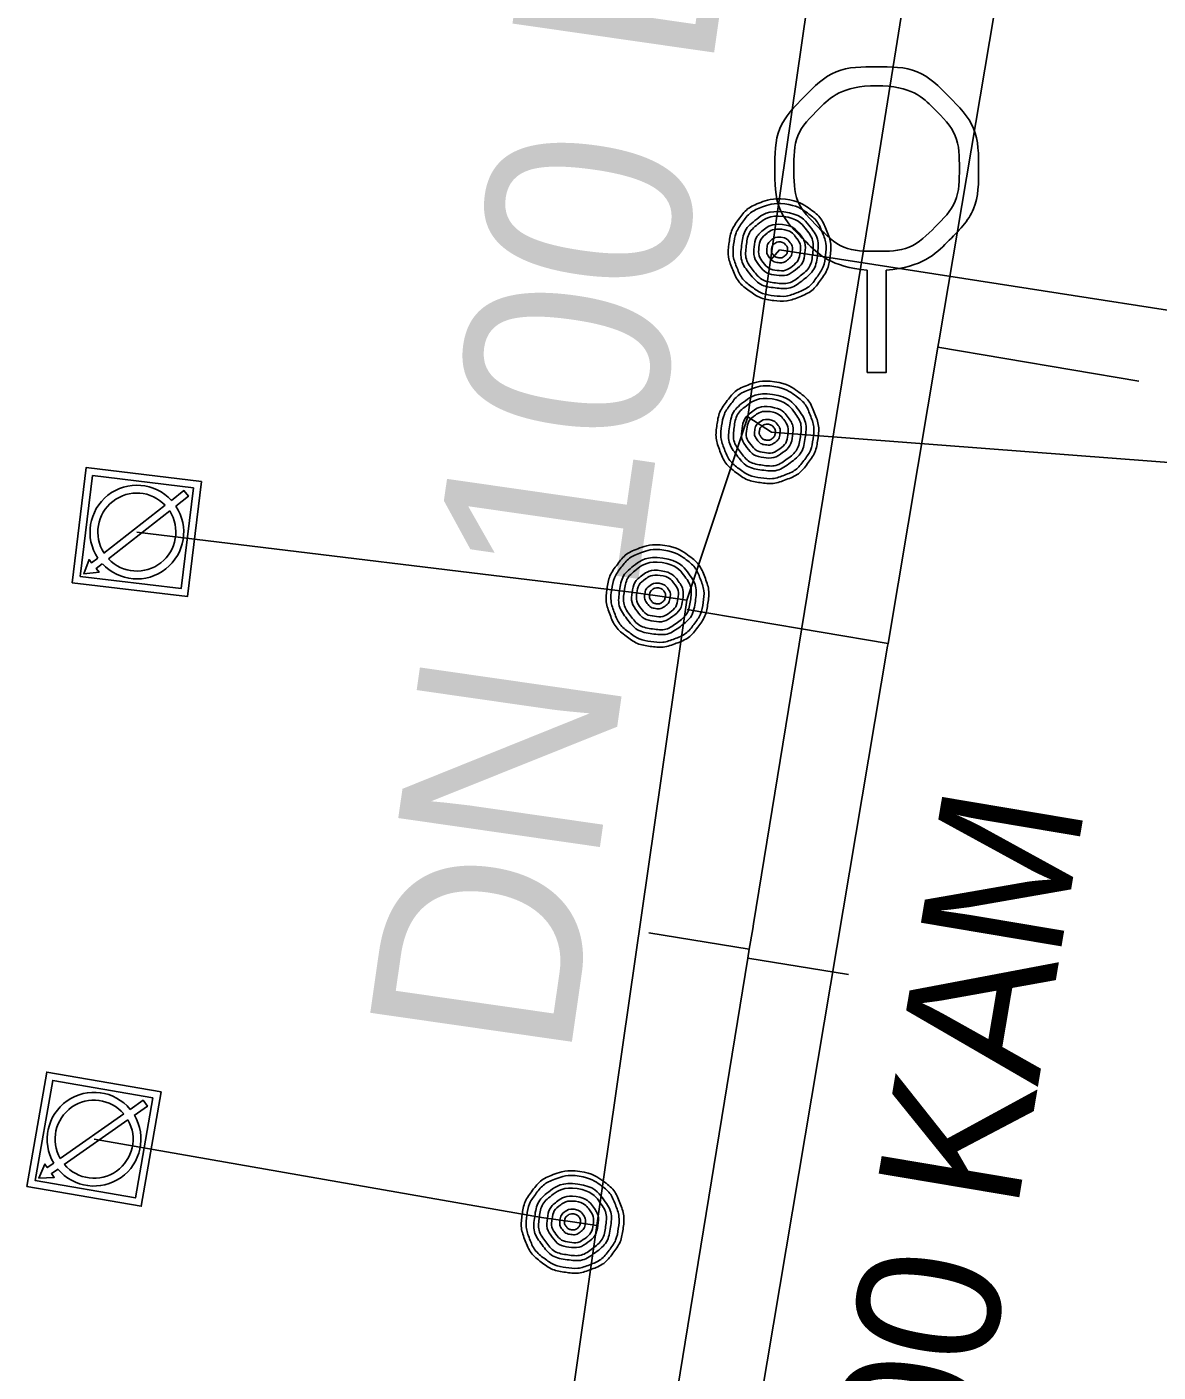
# Model space of a CAD drawing. Extents: x -595129 to -593591, y -1168385 to -1166898.
# Drawn here: x -594650.94 to -594639.83, y -1167252.51 to -1167239.3 of the extents above; entities that cross this region are included whole.
import ezdxf

# ---------------------------------------------------------------- set-up
doc = ezdxf.new("R2010")
doc.units = 0
for name, color, linetype in [('DA Kanalizační stoka popis', 7, 'Continuous'), ('DA V Řad popis', 7, 'Continuous'), ('Default', 7, 'Continuous'), ('Kanalizační přípojka', 7, 'Continuous'), ('Kanalizační stoka', 7, 'Continuous'), ('Kanalizační šachta', 7, 'Continuous'), ('V Odběrné místo', 7, 'Continuous'), ('V Přípojka', 7, 'Continuous'), ('V Řad', 7, 'Continuous')]:
    doc.layers.add(name, color=color, linetype=linetype)

msp = doc.modelspace()

# ---------------------------------------------------------------- linework, layer by layer
at = {"layer": 'Default'}
for points in [[(-594642.69, -1167241.688), (-594643.043, -1167241.659), (-594643.303, -1167241.399), (-594643.596, -1167241.108), (-594643.596, -1167240.694), (-594643.596, -1167240.278), (-594643.306, -1167239.985), (-594643.016, -1167239.692), (-594642.598, -1167239.692), (-594642.178, -1167239.692), (-594641.887, -1167239.985), (-594641.596, -1167240.278), (-594641.596, -1167240.694), (-594641.596, -1167241.108), (-594641.889, -1167241.399), (-594642.147, -1167241.659), (-594642.502, -1167241.688)], [(-594642.598, -1167239.878), (-594642.936, -1167239.878), (-594643.173, -1167240.115), (-594643.41, -1167240.352), (-594643.41, -1167240.69), (-594643.41, -1167241.028), (-594643.173, -1167241.265), (-594642.936, -1167241.503), (-594642.598, -1167241.503), (-594642.26, -1167241.503), (-594642.023, -1167241.265), (-594641.785, -1167241.028), (-594641.785, -1167240.69), (-594641.785, -1167240.352), (-594642.022, -1167240.115), (-594642.258, -1167239.878), (-594642.598, -1167239.878)], [(-594643.493, -1167240.992), (-594643.368, -1167241.007), (-594643.256, -1167241.085), (-594643.145, -1167241.162), (-594643.091, -1167241.29), (-594643.038, -1167241.417), (-594643.053, -1167241.548), (-594643.068, -1167241.677), (-594643.147, -1167241.787), (-594643.226, -1167241.898), (-594643.352, -1167241.95), (-594643.478, -1167242.002), (-594643.608, -1167241.987), (-594643.737, -1167241.972), (-594643.847, -1167241.892), (-594643.958, -1167241.813), (-594644.01, -1167241.687), (-594644.062, -1167241.562), (-594644.047, -1167241.432), (-594644.032, -1167241.302), (-594643.952, -1167241.19), (-594643.871, -1167241.078), (-594643.745, -1167241.028), (-594643.619, -1167240.978), (-594643.493, -1167240.992)], [(-594643.498, -1167241.039), (-594643.612, -1167241.026), (-594643.726, -1167241.071), (-594643.841, -1167241.117), (-594643.914, -1167241.218), (-594643.987, -1167241.32), (-594644.001, -1167241.438), (-594644.014, -1167241.555), (-594643.967, -1167241.669), (-594643.92, -1167241.783), (-594643.82, -1167241.855), (-594643.719, -1167241.927), (-594643.603, -1167241.94), (-594643.485, -1167241.954), (-594643.371, -1167241.907), (-594643.256, -1167241.86), (-594643.185, -1167241.759), (-594643.113, -1167241.659), (-594643.099, -1167241.542), (-594643.086, -1167241.424), (-594643.134, -1167241.309), (-594643.183, -1167241.193), (-594643.284, -1167241.123), (-594643.385, -1167241.052), (-594643.498, -1167241.039)], [(-594643.508, -1167241.117), (-594643.351, -1167241.135), (-594643.255, -1167241.256), (-594643.159, -1167241.378), (-594643.177, -1167241.533), (-594643.195, -1167241.688), (-594643.317, -1167241.784), (-594643.439, -1167241.88), (-594643.594, -1167241.862), (-594643.747, -1167241.845), (-594643.844, -1167241.723), (-594643.941, -1167241.601), (-594643.923, -1167241.447), (-594643.905, -1167241.292), (-594643.784, -1167241.195), (-594643.663, -1167241.099), (-594643.508, -1167241.117)], [(-594643.513, -1167241.162), (-594643.649, -1167241.146), (-594643.755, -1167241.231), (-594643.861, -1167241.315), (-594643.877, -1167241.451), (-594643.893, -1167241.586), (-594643.809, -1167241.693), (-594643.724, -1167241.799), (-594643.589, -1167241.815), (-594643.453, -1167241.83), (-594643.347, -1167241.746), (-594643.24, -1167241.662), (-594643.225, -1167241.526), (-594643.209, -1167241.391), (-594643.293, -1167241.284), (-594643.377, -1167241.178), (-594643.513, -1167241.162)], [(-594643.522, -1167241.241), (-594643.417, -1167241.253), (-594643.353, -1167241.334), (-594643.289, -1167241.415), (-594643.301, -1167241.519), (-594643.313, -1167241.622), (-594643.395, -1167241.686), (-594643.476, -1167241.75), (-594643.579, -1167241.738), (-594643.682, -1167241.726), (-594643.746, -1167241.645), (-594643.81, -1167241.564), (-594643.799, -1167241.461), (-594643.787, -1167241.358), (-594643.706, -1167241.293), (-594643.626, -1167241.229), (-594643.522, -1167241.241)], [(-594643.527, -1167241.287), (-594643.611, -1167241.277), (-594643.677, -1167241.329), (-594643.743, -1167241.382), (-594643.752, -1167241.466), (-594643.762, -1167241.55), (-594643.71, -1167241.615), (-594643.658, -1167241.681), (-594643.574, -1167241.691), (-594643.49, -1167241.701), (-594643.424, -1167241.648), (-594643.358, -1167241.596), (-594643.348, -1167241.512), (-594643.339, -1167241.428), (-594643.391, -1167241.363), (-594643.443, -1167241.297), (-594643.527, -1167241.287)], [(-594643.536, -1167241.365), (-594643.484, -1167241.371), (-594643.452, -1167241.412), (-594643.42, -1167241.452), (-594643.426, -1167241.504), (-594643.432, -1167241.555), (-594643.472, -1167241.588), (-594643.513, -1167241.62), (-594643.565, -1167241.614), (-594643.616, -1167241.608), (-594643.648, -1167241.567), (-594643.68, -1167241.527), (-594643.674, -1167241.475), (-594643.668, -1167241.424), (-594643.628, -1167241.391), (-594643.588, -1167241.359), (-594643.536, -1167241.365)], [(-594643.541, -1167241.412), (-594643.573, -1167241.408), (-594643.599, -1167241.428), (-594643.624, -1167241.447), (-594643.628, -1167241.48), (-594643.632, -1167241.513), (-594643.612, -1167241.538), (-594643.591, -1167241.563), (-594643.559, -1167241.567), (-594643.526, -1167241.571), (-594643.501, -1167241.551), (-594643.476, -1167241.53), (-594643.473, -1167241.498), (-594643.469, -1167241.465), (-594643.489, -1167241.441), (-594643.508, -1167241.416), (-594643.541, -1167241.412)], [(-594643.599, -1167242.784), (-594643.475, -1167242.802), (-594643.365, -1167242.883), (-594643.256, -1167242.964), (-594643.206, -1167243.092), (-594643.156, -1167243.221), (-594643.175, -1167243.351), (-594643.193, -1167243.48), (-594643.275, -1167243.588), (-594643.357, -1167243.697), (-594643.485, -1167243.745), (-594643.612, -1167243.793), (-594643.741, -1167243.775), (-594643.87, -1167243.757), (-594643.978, -1167243.674), (-594644.087, -1167243.592), (-594644.135, -1167243.465), (-594644.184, -1167243.338), (-594644.165, -1167243.209), (-594644.147, -1167243.079), (-594644.063, -1167242.97), (-594643.98, -1167242.86), (-594643.852, -1167242.813), (-594643.725, -1167242.766), (-594643.599, -1167242.784)], [(-594643.606, -1167242.83), (-594643.719, -1167242.814), (-594643.835, -1167242.857), (-594643.951, -1167242.899), (-594644.026, -1167242.999), (-594644.102, -1167243.098), (-594644.119, -1167243.216), (-594644.136, -1167243.332), (-594644.092, -1167243.447), (-594644.048, -1167243.563), (-594643.949, -1167243.637), (-594643.851, -1167243.712), (-594643.735, -1167243.728), (-594643.618, -1167243.745), (-594643.502, -1167243.701), (-594643.386, -1167243.657), (-594643.312, -1167243.559), (-594643.238, -1167243.461), (-594643.221, -1167243.344), (-594643.204, -1167243.227), (-594643.25, -1167243.11), (-594643.295, -1167242.993), (-594643.394, -1167242.92), (-594643.493, -1167242.847), (-594643.606, -1167242.83)], [(-594643.618, -1167242.908), (-594643.461, -1167242.93), (-594643.369, -1167243.055), (-594643.276, -1167243.179), (-594643.298, -1167243.333), (-594643.32, -1167243.487), (-594643.445, -1167243.58), (-594643.569, -1167243.673), (-594643.724, -1167243.651), (-594643.877, -1167243.629), (-594643.97, -1167243.505), (-594644.064, -1167243.381), (-594644.042, -1167243.227), (-594644.019, -1167243.072), (-594643.896, -1167242.979), (-594643.773, -1167242.886), (-594643.618, -1167242.908)], [(-594643.624, -1167242.953), (-594643.76, -1167242.934), (-594643.868, -1167243.015), (-594643.977, -1167243.097), (-594643.996, -1167243.232), (-594644.015, -1167243.367), (-594643.934, -1167243.476), (-594643.853, -1167243.584), (-594643.717, -1167243.604), (-594643.582, -1167243.623), (-594643.474, -1167243.541), (-594643.365, -1167243.46), (-594643.346, -1167243.325), (-594643.326, -1167243.19), (-594643.407, -1167243.081), (-594643.488, -1167242.973), (-594643.624, -1167242.953)], [(-594643.635, -1167243.032), (-594643.531, -1167243.047), (-594643.469, -1167243.13), (-594643.408, -1167243.212), (-594643.422, -1167243.315), (-594643.437, -1167243.418), (-594643.52, -1167243.48), (-594643.603, -1167243.542), (-594643.706, -1167243.527), (-594643.808, -1167243.513), (-594643.87, -1167243.43), (-594643.932, -1167243.347), (-594643.918, -1167243.245), (-594643.903, -1167243.141), (-594643.821, -1167243.079), (-594643.738, -1167243.017), (-594643.635, -1167243.032)], [(-594643.642, -1167243.078), (-594643.725, -1167243.066), (-594643.792, -1167243.116), (-594643.86, -1167243.166), (-594643.872, -1167243.25), (-594643.884, -1167243.334), (-594643.833, -1167243.401), (-594643.783, -1167243.468), (-594643.699, -1167243.48), (-594643.616, -1167243.492), (-594643.548, -1167243.442), (-594643.481, -1167243.391), (-594643.469, -1167243.308), (-594643.457, -1167243.224), (-594643.507, -1167243.157), (-594643.558, -1167243.09), (-594643.642, -1167243.078)], [(-594643.653, -1167243.156), (-594643.6, -1167243.163), (-594643.57, -1167243.205), (-594643.539, -1167243.246), (-594643.546, -1167243.297), (-594643.553, -1167243.349), (-594643.595, -1167243.38), (-594643.636, -1167243.411), (-594643.688, -1167243.403), (-594643.739, -1167243.396), (-594643.77, -1167243.355), (-594643.801, -1167243.313), (-594643.794, -1167243.262), (-594643.786, -1167243.21), (-594643.745, -1167243.179), (-594643.704, -1167243.148), (-594643.653, -1167243.156)], [(-594643.659, -1167243.202), (-594643.691, -1167243.197), (-594643.717, -1167243.216), (-594643.743, -1167243.235), (-594643.748, -1167243.268), (-594643.752, -1167243.3), (-594643.733, -1167243.326), (-594643.713, -1167243.352), (-594643.681, -1167243.357), (-594643.649, -1167243.362), (-594643.623, -1167243.342), (-594643.598, -1167243.322), (-594643.593, -1167243.291), (-594643.588, -1167243.258), (-594643.607, -1167243.232), (-594643.626, -1167243.207), (-594643.659, -1167243.202)], [(-594644.678, -1167244.391), (-594644.554, -1167244.409), (-594644.444, -1167244.49), (-594644.335, -1167244.571), (-594644.285, -1167244.699), (-594644.235, -1167244.828), (-594644.254, -1167244.958), (-594644.272, -1167245.087), (-594644.354, -1167245.195), (-594644.436, -1167245.304), (-594644.564, -1167245.352), (-594644.691, -1167245.4), (-594644.82, -1167245.382), (-594644.949, -1167245.364), (-594645.057, -1167245.281), (-594645.166, -1167245.199), (-594645.214, -1167245.072), (-594645.263, -1167244.945), (-594645.244, -1167244.816), (-594645.226, -1167244.686), (-594645.142, -1167244.577), (-594645.059, -1167244.467), (-594644.931, -1167244.42), (-594644.804, -1167244.373), (-594644.678, -1167244.391)], [(-594644.685, -1167244.437), (-594644.798, -1167244.421), (-594644.914, -1167244.464), (-594645.03, -1167244.506), (-594645.105, -1167244.606), (-594645.181, -1167244.705), (-594645.198, -1167244.823), (-594645.215, -1167244.939), (-594645.171, -1167245.054), (-594645.127, -1167245.17), (-594645.028, -1167245.244), (-594644.93, -1167245.319), (-594644.814, -1167245.335), (-594644.697, -1167245.352), (-594644.581, -1167245.308), (-594644.465, -1167245.264), (-594644.391, -1167245.166), (-594644.317, -1167245.068), (-594644.3, -1167244.951), (-594644.283, -1167244.834), (-594644.329, -1167244.717), (-594644.374, -1167244.6), (-594644.473, -1167244.527), (-594644.572, -1167244.454), (-594644.685, -1167244.437)], [(-594644.697, -1167244.515), (-594644.54, -1167244.537), (-594644.448, -1167244.662), (-594644.355, -1167244.786), (-594644.377, -1167244.94), (-594644.399, -1167245.094), (-594644.524, -1167245.187), (-594644.648, -1167245.28), (-594644.803, -1167245.258), (-594644.956, -1167245.236), (-594645.049, -1167245.112), (-594645.143, -1167244.988), (-594645.121, -1167244.834), (-594645.098, -1167244.679), (-594644.975, -1167244.586), (-594644.852, -1167244.493), (-594644.697, -1167244.515)], [(-594644.703, -1167244.56), (-594644.839, -1167244.541), (-594644.947, -1167244.622), (-594645.056, -1167244.704), (-594645.075, -1167244.839), (-594645.094, -1167244.974), (-594645.013, -1167245.083), (-594644.932, -1167245.191), (-594644.796, -1167245.211), (-594644.661, -1167245.23), (-594644.553, -1167245.148), (-594644.444, -1167245.067), (-594644.425, -1167244.932), (-594644.405, -1167244.797), (-594644.486, -1167244.688), (-594644.567, -1167244.58), (-594644.703, -1167244.56)], [(-594644.714, -1167244.639), (-594644.61, -1167244.654), (-594644.548, -1167244.737), (-594644.487, -1167244.819), (-594644.501, -1167244.922), (-594644.516, -1167245.025), (-594644.599, -1167245.087), (-594644.682, -1167245.149), (-594644.785, -1167245.134), (-594644.887, -1167245.12), (-594644.949, -1167245.037), (-594645.011, -1167244.954), (-594644.997, -1167244.852), (-594644.982, -1167244.748), (-594644.9, -1167244.686), (-594644.817, -1167244.624), (-594644.714, -1167244.639)], [(-594644.721, -1167244.685), (-594644.804, -1167244.673), (-594644.871, -1167244.723), (-594644.939, -1167244.773), (-594644.951, -1167244.857), (-594644.963, -1167244.941), (-594644.912, -1167245.008), (-594644.862, -1167245.075), (-594644.778, -1167245.087), (-594644.695, -1167245.099), (-594644.627, -1167245.049), (-594644.56, -1167244.998), (-594644.548, -1167244.915), (-594644.536, -1167244.831), (-594644.586, -1167244.764), (-594644.637, -1167244.697), (-594644.721, -1167244.685)], [(-594644.732, -1167244.763), (-594644.679, -1167244.77), (-594644.649, -1167244.812), (-594644.618, -1167244.853), (-594644.625, -1167244.904), (-594644.632, -1167244.956), (-594644.674, -1167244.987), (-594644.715, -1167245.018), (-594644.767, -1167245.01), (-594644.818, -1167245.003), (-594644.849, -1167244.962), (-594644.88, -1167244.92), (-594644.873, -1167244.869), (-594644.865, -1167244.817), (-594644.824, -1167244.786), (-594644.783, -1167244.755), (-594644.732, -1167244.763)], [(-594644.738, -1167244.809), (-594644.77, -1167244.804), (-594644.796, -1167244.823), (-594644.822, -1167244.842), (-594644.827, -1167244.875), (-594644.831, -1167244.907), (-594644.812, -1167244.933), (-594644.792, -1167244.959), (-594644.76, -1167244.964), (-594644.728, -1167244.969), (-594644.702, -1167244.949), (-594644.677, -1167244.929), (-594644.672, -1167244.898), (-594644.667, -1167244.865), (-594644.686, -1167244.839), (-594644.705, -1167244.814), (-594644.738, -1167244.809)], [(-594645.511, -1167250.536), (-594645.387, -1167250.554), (-594645.277, -1167250.635), (-594645.168, -1167250.716), (-594645.118, -1167250.844), (-594645.068, -1167250.973), (-594645.087, -1167251.103), (-594645.105, -1167251.232), (-594645.187, -1167251.34), (-594645.269, -1167251.449), (-594645.397, -1167251.497), (-594645.524, -1167251.545), (-594645.653, -1167251.527), (-594645.782, -1167251.509), (-594645.89, -1167251.426), (-594645.999, -1167251.344), (-594646.047, -1167251.217), (-594646.096, -1167251.09), (-594646.077, -1167250.961), (-594646.059, -1167250.831), (-594645.975, -1167250.722), (-594645.892, -1167250.612), (-594645.764, -1167250.565), (-594645.637, -1167250.518), (-594645.511, -1167250.536)], [(-594645.518, -1167250.582), (-594645.631, -1167250.566), (-594645.747, -1167250.609), (-594645.863, -1167250.651), (-594645.938, -1167250.751), (-594646.014, -1167250.85), (-594646.031, -1167250.968), (-594646.048, -1167251.084), (-594646.004, -1167251.199), (-594645.96, -1167251.315), (-594645.861, -1167251.389), (-594645.763, -1167251.464), (-594645.647, -1167251.48), (-594645.53, -1167251.497), (-594645.414, -1167251.453), (-594645.298, -1167251.409), (-594645.224, -1167251.311), (-594645.15, -1167251.213), (-594645.133, -1167251.096), (-594645.116, -1167250.979), (-594645.162, -1167250.862), (-594645.207, -1167250.745), (-594645.306, -1167250.672), (-594645.405, -1167250.599), (-594645.518, -1167250.582)], [(-594645.53, -1167250.66), (-594645.373, -1167250.682), (-594645.281, -1167250.807), (-594645.188, -1167250.931), (-594645.21, -1167251.085), (-594645.232, -1167251.239), (-594645.357, -1167251.332), (-594645.481, -1167251.425), (-594645.636, -1167251.403), (-594645.789, -1167251.381), (-594645.882, -1167251.257), (-594645.976, -1167251.133), (-594645.954, -1167250.979), (-594645.931, -1167250.824), (-594645.808, -1167250.731), (-594645.685, -1167250.638), (-594645.53, -1167250.66)], [(-594645.536, -1167250.705), (-594645.672, -1167250.686), (-594645.78, -1167250.767), (-594645.889, -1167250.849), (-594645.908, -1167250.984), (-594645.927, -1167251.119), (-594645.846, -1167251.228), (-594645.765, -1167251.336), (-594645.629, -1167251.356), (-594645.494, -1167251.375), (-594645.386, -1167251.293), (-594645.277, -1167251.212), (-594645.258, -1167251.077), (-594645.238, -1167250.942), (-594645.319, -1167250.833), (-594645.4, -1167250.725), (-594645.536, -1167250.705)], [(-594645.547, -1167250.784), (-594645.443, -1167250.799), (-594645.381, -1167250.882), (-594645.32, -1167250.964), (-594645.334, -1167251.067), (-594645.349, -1167251.17), (-594645.432, -1167251.232), (-594645.515, -1167251.294), (-594645.618, -1167251.279), (-594645.72, -1167251.265), (-594645.782, -1167251.182), (-594645.844, -1167251.099), (-594645.83, -1167250.997), (-594645.815, -1167250.893), (-594645.733, -1167250.831), (-594645.65, -1167250.769), (-594645.547, -1167250.784)], [(-594645.554, -1167250.83), (-594645.637, -1167250.818), (-594645.704, -1167250.868), (-594645.772, -1167250.918), (-594645.784, -1167251.002), (-594645.796, -1167251.086), (-594645.745, -1167251.153), (-594645.695, -1167251.22), (-594645.611, -1167251.232), (-594645.528, -1167251.244), (-594645.46, -1167251.194), (-594645.393, -1167251.143), (-594645.381, -1167251.06), (-594645.369, -1167250.976), (-594645.419, -1167250.909), (-594645.47, -1167250.842), (-594645.554, -1167250.83)], [(-594645.565, -1167250.908), (-594645.512, -1167250.915), (-594645.482, -1167250.957), (-594645.451, -1167250.998), (-594645.458, -1167251.049), (-594645.465, -1167251.101), (-594645.507, -1167251.132), (-594645.548, -1167251.163), (-594645.6, -1167251.155), (-594645.651, -1167251.148), (-594645.682, -1167251.107), (-594645.713, -1167251.065), (-594645.706, -1167251.014), (-594645.698, -1167250.962), (-594645.657, -1167250.931), (-594645.616, -1167250.9), (-594645.565, -1167250.908)], [(-594645.571, -1167250.954), (-594645.603, -1167250.949), (-594645.629, -1167250.968), (-594645.655, -1167250.987), (-594645.66, -1167251.02), (-594645.664, -1167251.052), (-594645.645, -1167251.078), (-594645.625, -1167251.104), (-594645.593, -1167251.109), (-594645.561, -1167251.114), (-594645.535, -1167251.094), (-594645.51, -1167251.074), (-594645.505, -1167251.043), (-594645.5, -1167251.01), (-594645.519, -1167250.984), (-594645.538, -1167250.959), (-594645.571, -1167250.954)]]:
    msp.add_open_spline(points, degree=3, dxfattribs=at)
at = {"layer": 'Kanalizační přípojka'}
for points in [[(-594640.023, -1167242.778), (-594641.995, -1167242.446)], [(-594644.456, -1167245.021), (-594642.484, -1167245.353)], [(-594644.834, -1167248.194), (-594643.847, -1167248.355)], [(-594642.874, -1167248.604), (-594643.861, -1167248.443)]]:
    msp.add_lwpolyline(points, dxfattribs=at)
at = {"layer": 'Kanalizační stoka'}
for points in [[(-594642.596, -1167240.692), (-594641.922, -1167236.477), (-594641.757, -1167235.442), (-594641.659, -1167234.83), (-594640.838, -1167229.69), (-594640.629, -1167228.382), (-594639.812, -1167223.268), (-594639.632, -1167222.141), (-594638.817, -1167217.044), (-594638.619, -1167215.802), (-594637.783, -1167210.573), (-594637.694, -1167210.015), (-594637.517, -1167208.909), (-594636.851, -1167204.742)], [(-594645.476, -1167263.121), (-594644.072, -1167254.784), (-594644.071, -1167254.778), (-594643.839, -1167253.398), (-594643.828, -1167253.335), (-594643.744, -1167252.836), (-594643.734, -1167252.774), (-594642.489, -1167245.381), (-594642.484, -1167245.353), (-594641.995, -1167242.446), (-594641.983, -1167242.373), (-594641.401, -1167238.918)], [(-594649.301, -1167281.77), (-594649.105, -1167280.59), (-594648.957, -1167279.698), (-594648.597, -1167277.462), (-594648.547, -1167277.151), (-594648.473, -1167276.694), (-594648.436, -1167276.47), (-594645.904, -1167260.955), (-594645.851, -1167260.63), (-594645.334, -1167257.464), (-594645.269, -1167257.067), (-594643.861, -1167248.443), (-594643.847, -1167248.355), (-594643.814, -1167248.155), (-594643.806, -1167248.106), (-594642.596, -1167240.692)]]:
    msp.add_lwpolyline(points, dxfattribs=at)
at = {"layer": 'Kanalizační šachta'}
msp.add_lwpolyline([(-594642.502, -1167241.688), (-594642.502, -1167242.692), (-594642.69, -1167242.692), (-594642.69, -1167241.688)], dxfattribs=at)
at = {"layer": 'V Odběrné místo'}
for p, q in [((-594649.582, -1167243.997), (-594650.183, -1167244.467)), ((-594650.138, -1167244.524), (-594649.537, -1167244.053)), ((-594649.988, -1167249.972), (-594650.613, -1167250.41)), ((-594650.572, -1167250.469), (-594649.947, -1167250.03))]:
    msp.add_line(p, q, dxfattribs=at)
for points in [[(-594649.226, -1167243.763), (-594650.357, -1167243.626), (-594650.494, -1167244.757), (-594649.363, -1167244.894)], [(-594649.305, -1167243.825), (-594649.425, -1167244.815), (-594650.415, -1167244.695), (-594650.295, -1167243.705)], [(-594649.621, -1167249.756), (-594650.744, -1167249.561), (-594650.939, -1167250.684), (-594649.816, -1167250.879)], [(-594649.703, -1167249.814), (-594649.874, -1167250.797), (-594650.857, -1167250.626), (-594650.686, -1167249.643)]]:
    msp.add_lwpolyline(points, close=True, dxfattribs=at)
for points in [[(-594649.477, -1167244.006), (-594649.354, -1167243.909), (-594649.398, -1167243.853), (-594649.521, -1167243.949)], [(-594650.243, -1167244.515), (-594650.304, -1167244.563), (-594650.329, -1167244.53), (-594650.38, -1167244.671), (-594650.231, -1167244.655), (-594650.26, -1167244.619), (-594650.199, -1167244.571)], [(-594649.885, -1167249.986), (-594649.757, -1167249.896), (-594649.798, -1167249.837), (-594649.925, -1167249.927)], [(-594650.676, -1167250.455), (-594650.739, -1167250.499), (-594650.762, -1167250.465), (-594650.821, -1167250.603), (-594650.671, -1167250.595), (-594650.698, -1167250.558), (-594650.634, -1167250.513)]]:
    msp.add_lwpolyline(points, dxfattribs=at)
for centre, radius, start, end in [((-594649.86, -1167244.26), 0.46, 42.5129, 213.668), ((-594649.86, -1167244.26), 0.383, 43.4036, 212.7241), ((-594649.86, -1167244.26), 0.46, 222.5636, 33.6177), ((-594649.86, -1167244.26), 0.383, 223.4543, 32.727), ((-594650.28, -1167250.22), 0.46, 39.5335, 210.6887), ((-594650.28, -1167250.22), 0.383, 40.4242, 209.7447), ((-594650.28, -1167250.22), 0.46, 219.5842, 30.6383), ((-594650.28, -1167250.22), 0.383, 220.4749, 29.7477)]:
    msp.add_arc(centre, radius, start, end, dxfattribs=at)
at = {"layer": 'V Přípojka'}
for points in [[(-594643.64, -1167241.59), (-594643.55, -1167241.49), (-594636.86, -1167242.53)], [(-594643.86, -1167243.13), (-594643.63, -1167243.28), (-594636.94, -1167243.79)], [(-594644.462, -1167244.928), (-594644.749, -1167244.887), (-594645.007, -1167244.85), (-594649.86, -1167244.26)], [(-594645.343, -1167251.066), (-594645.582, -1167251.032), (-594645.887, -1167250.988), (-594650.28, -1167250.22)]]:
    msp.add_lwpolyline(points, dxfattribs=at)
at = {"layer": 'V Řad'}
msp.add_lwpolyline([(-594631.989, -1167162.976), (-594632.14, -1167163.45), (-594634.46, -1167178.7), (-594634.51, -1167179.01), (-594636.22, -1167190.47), (-594636.76, -1167194.23), (-594638.02, -1167202.66), (-594638.58, -1167206.43), (-594639.95, -1167215.78), (-594639.99, -1167216.06), (-594640.44, -1167219.03), (-594641.11, -1167223.74), (-594641.81, -1167228.64), (-594642.2, -1167231.6), (-594643.64, -1167241.59), (-594643.86, -1167243.13), (-594644.462, -1167244.928), (-594645.343, -1167251.066), (-594645.881, -1167254.818), (-594646.018, -1167255.769), (-594647.761, -1167267.914), (-594647.845, -1167268.502), (-594648.571, -1167273.559), (-594649.24, -1167278.41)], dxfattribs=at)

# ---------------------------------------------------------------- texts
at = {"layer": 'DA Kanalizační stoka popis'}
msp.add_text('DN 300 KAM', height=1.4, rotation=80.4433, dxfattribs=at).set_placement((-594642.362, -1167257.714))
at = {"layer": 'DA V Řad popis'}
msp.add_text('DN 100 LI-E', height=2, rotation=81.8184, dxfattribs=at).set_placement((-594645.62, -1167249.481))

doc.saveas('drawing.dxf')
